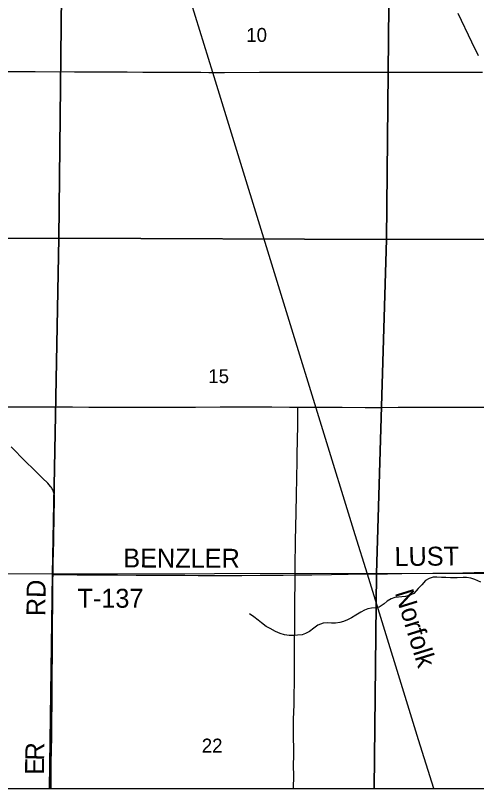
# Model space of a CAD drawing. Extents: x -9.1 to 34, y -3.1 to 22.
# Drawn here: x 5.075 to 6.461, y 14.1 to 16.422 of the extents above; entities that cross this region are included whole.
import ezdxf

# ---------------------------------------------------------------- set-up
doc = ezdxf.new("R2010")
doc.units = 0
for name, color, linetype in [('GM_X_County_Road', 7, 'Continuous'), ('GM_X_County_Road_Text', 7, 'Continuous'), ('GM_X_Minor_River', 7, 'Continuous'), ('GM_X_Rail_Line', 7, 'Continuous'), ('GM_X_Rail_Line_Text', 7, 'Continuous'), ('GM_X_Section', 7, 'Continuous'), ('GM_X_Section_Text', 7, 'Continuous'), ('GM_X_State_Route', 7, 'Continuous'), ('GM_X_Township', 7, 'Continuous'), ('GM_X_Township_Road', 7, 'Continuous'), ('GM_X_Township_Road_Text', 7, 'Continuous'), ('SH_Data', 7, 'Continuous')]:
    doc.layers.add(name, color=color, linetype=linetype)

msp = doc.modelspace()

# ---------------------------------------------------------------- linework, layer by layer
at = {"layer": 'GM_X_County_Road'}
for points in [[(5.048, 16.2537), (5.0884, 16.2538), (5.135, 16.2535), (5.2531, 16.2529), (5.3152, 16.2526), (5.3774, 16.2526), (5.4116, 16.2523), (5.4582, 16.2522), (5.4955, 16.2518), (5.5297, 16.2519), (5.6012, 16.2517), (5.6322, 16.2514), (5.6571, 16.2511), (5.6695, 16.2511), (5.7037, 16.2511), (5.8094, 16.2515), (5.856, 16.252), (5.9119, 16.2518), (5.9958, 16.2521), (6.0269, 16.252), (6.0642, 16.2521), (6.1326, 16.252), (6.1792, 16.2521), (6.2196, 16.2521), (6.2879, 16.252), (6.347, 16.2519), (6.3998, 16.2517), (6.4495, 16.2516), (6.4791, 16.2519)], [(4.9398, 15.2467), (4.9453, 15.2466), (4.9857, 15.2469), (5.0975, 15.2469), (5.169, 15.2466), (5.2467, 15.2465), (5.2964, 15.2459), (5.3182, 15.2459), (5.3741, 15.246), (5.4611, 15.2456), (5.5046, 15.2453), (5.5264, 15.2453), (5.545, 15.2454), (5.5885, 15.2459), (5.6165, 15.2459), (5.6911, 15.2461), (5.806, 15.2463), (5.8464, 15.2462), (5.8993, 15.2459), (5.9245, 15.2457)], [(5.9245, 15.2457), (5.9397, 15.2456), (5.9676, 15.2455), (5.9832, 15.2453), (6.0049, 15.2451), (6.0267, 15.2453), (6.0577, 15.2453), (6.1261, 15.245), (6.1758, 15.245), (6.2255, 15.2453), (6.2815, 15.2456), (6.3436, 15.2456), (6.3778, 15.2455), (6.4182, 15.2454), (6.4617, 15.2453), (6.5332, 15.2454), (6.6078, 15.2452), (6.6575, 15.245), (6.71, 15.2453)], [(5.1884, 14.7431), (5.1885, 14.7522), (5.1891, 14.7801), (5.1896, 14.8081), (5.1904, 14.8453), (5.192, 14.926), (5.1927, 14.9571), (5.1929, 14.9727), (5.1926, 14.979), (5.1922, 14.9821), (5.1917, 14.9852), (5.1909, 14.9883), (5.19, 14.9913), (5.1889, 14.9943), (5.1876, 14.9972), (5.186, 14.9999), (5.1843, 15.0026), (5.1825, 15.0052), (5.1806, 15.0077), (5.1765, 15.0124), (5.1722, 15.0169), (5.1568, 15.0323), (5.1304, 15.0586), (5.106, 15.0826), (5.062, 15.1264)], [(5.1823, 14.1), (5.1828, 14.1279), (5.1832, 14.1744), (5.184, 14.218), (5.1843, 14.2521), (5.1848, 14.2894), (5.1854, 14.3701), (5.1858, 14.4136), (5.1861, 14.454), (5.1864, 14.4913), (5.1868, 14.5471), (5.1868, 14.5813), (5.187, 14.6), (5.1875, 14.6465), (5.1878, 14.6713), (5.1878, 14.6838), (5.1881, 14.7056), (5.1881, 14.7273), (5.1884, 14.7431)]]:
    msp.add_lwpolyline(points, dxfattribs=at)
at = {"layer": 'GM_X_Minor_River'}
for points in [[(6.474, 14.7203), (6.4559, 14.7281), (6.4438, 14.7321), (6.4313, 14.7338), (6.4215, 14.7335), (6.4033, 14.7327), (6.3927, 14.7324), (6.3828, 14.7326), (6.3692, 14.7339), (6.356, 14.7341), (6.3423, 14.735), (6.3306, 14.7344), (6.3184, 14.7312), (6.3077, 14.7253), (6.2966, 14.7121), (6.2858, 14.7009), (6.2727, 14.6863), (6.259, 14.6801), (6.2476, 14.6768), (6.237, 14.6754), (6.2271, 14.6748), (6.2161, 14.6735), (6.2043, 14.6702), (6.1928, 14.6624), (6.1833, 14.655), (6.1687, 14.6449), (6.1573, 14.6424), (6.1456, 14.6415), (6.1349, 14.6393), (6.125, 14.6357), (6.1136, 14.6298), (6.0987, 14.6205), (6.0853, 14.6131), (6.0731, 14.6068)], [(6.0731, 14.6068), (6.0617, 14.6021), (6.0499, 14.5984), (6.0374, 14.5967), (6.0249, 14.5969), (6.0128, 14.5974), (6.0006, 14.5972), (5.9846, 14.591), (5.9724, 14.5813), (5.959, 14.5716), (5.9468, 14.5657), (5.9369, 14.5621), (5.9232, 14.5604), (5.9111, 14.5594), (5.8978, 14.5596), (5.8842, 14.5621), (5.8714, 14.5656), (5.8567, 14.5715), (5.8409, 14.5805), (5.8293, 14.5863), (5.8154, 14.5979), (5.8049, 14.6056), (5.7918, 14.6156), (5.7787, 14.6245)]]:
    msp.add_lwpolyline(points, dxfattribs=at)
at = {"layer": 'GM_X_Rail_Line'}
msp.add_lwpolyline([(6.3325, 14.1), (6.2873, 14.2462), (6.1333, 14.7439), (6.0969, 14.8618), (5.8942, 15.5187), (5.6682, 16.2508), (5.3561, 17.2606), (5.1855, 17.8126)], dxfattribs=at)
at = {"layer": 'GM_X_Section'}
for p, q in [((4.1187, 14.1), (5.1778, 14.1)), ((5.1778, 14.1), (6.1534, 14.1)), ((6.1534, 14.1), (7.1831, 14.1))]:
    msp.add_line(p, q, dxfattribs=at)
for points in [[(4.189, 16.7633), (5.2164, 16.757), (5.2057, 15.7528), (4.1665, 15.7524)], [(5.2164, 16.757), (6.2011, 16.7548), (6.1904, 15.7491), (5.2057, 15.7528)], [(6.2011, 16.7548), (7.2066, 16.7532), (7.1977, 15.7504), (6.1904, 15.7491)], [(4.1665, 15.7524), (5.2057, 15.7528), (5.1863, 14.7444), (4.1399, 14.7501)], [(5.2057, 15.7528), (6.1904, 15.7491), (6.1603, 14.7464), (5.1863, 14.7444)], [(6.1904, 15.7491), (7.1977, 15.7504), (7.1851, 14.7442), (6.1603, 14.7464)]]:
    msp.add_lwpolyline(points, close=True, dxfattribs=at)
for points in [[(5.1778, 14.1), (5.1863, 14.7444), (4.1399, 14.7501), (4.1187, 14.1)], [(6.1534, 14.1), (6.1603, 14.7464), (5.1863, 14.7444), (5.1778, 14.1)], [(7.1831, 14.1), (7.1851, 14.7442), (6.1603, 14.7464), (6.1534, 14.1)]]:
    msp.add_lwpolyline(points, dxfattribs=at)
at = {"layer": 'GM_X_State_Route'}
msp.add_lwpolyline([(6.4668, 16.3007), (6.4474, 16.3421), (6.4059, 16.4283)], dxfattribs=at)
at = {"layer": 'GM_X_Township'}
msp.add_lwpolyline([(2.6, 15.2819), (2.6, 14.1), (8.1877, 14.1)], dxfattribs=at)
at = {"layer": 'GM_X_Township_Road'}
for points in [[(5.916, 14.7415), (5.9164, 14.7646), (5.9175, 14.8454), (5.9181, 14.8858), (5.9189, 14.9293), (5.9199, 14.9821), (5.921, 15.0318), (5.9222, 15.0846), (5.9226, 15.1032), (5.9242, 15.1902), (5.9244, 15.215), (5.9244, 15.2306), (5.9244, 15.2417), (5.9245, 15.2457)], [(5.916, 14.7415), (5.9201, 14.7415), (5.9667, 14.7424), (6.0257, 14.7433), (6.0754, 14.7442), (6.1065, 14.7446), (6.1282, 14.7448), (6.1375, 14.745), (6.1686, 14.7449), (6.1934, 14.7452), (6.2369, 14.7456), (6.3302, 14.747), (6.4203, 14.7484), (6.4545, 14.7488), (6.4917, 14.7493)], [(5.1884, 14.7431), (5.1929, 14.743), (5.2084, 14.7426), (5.2612, 14.7421), (5.3451, 14.7417), (5.3824, 14.7416), (5.4384, 14.7413), (5.4974, 14.7414), (5.5316, 14.7412), (5.5844, 14.7405), (5.6248, 14.7404), (5.6963, 14.7403), (5.7554, 14.7403), (5.8113, 14.7407), (5.8797, 14.7412), (5.916, 14.7415)], [(5.9109, 14.1), (5.9109, 14.1016), (5.9117, 14.1381), (5.9114, 14.169), (5.9118, 14.2001), (5.9118, 14.2217), (5.9112, 14.2523), (5.9112, 14.274), (5.9115, 14.3082), (5.9128, 14.3517), (5.9133, 14.3734), (5.9136, 14.3918), (5.9138, 14.4073), (5.9139, 14.4477), (5.9139, 14.4694), (5.9144, 14.5409), (5.9147, 14.5782), (5.9153, 14.6652), (5.9157, 14.718), (5.916, 14.7415)]]:
    msp.add_lwpolyline(points, dxfattribs=at)
at = {"layer": 'SH_Data'}
msp.add_line((2.6, 14.1), (9.4, 14.1), dxfattribs=at)

# ---------------------------------------------------------------- texts
at = {"layer": 'GM_X_County_Road_Text'}
for s, height, rotation, p in [('RD', 0.05682, 89.504, (5.1652, 14.6175)), ('R', 0.0568, 88.5557, (5.1614, 14.1834)), ('E', 0.0568, 89.2928, (5.1609, 14.1411))]:
    msp.add_text(s, height=height, rotation=rotation, dxfattribs=at).set_placement(p)
at = {"layer": 'GM_X_Rail_Line_Text'}
msp.add_text('Norfolk', height=0.05663, rotation=287.1986, dxfattribs=at).set_placement((6.2152, 14.6882))
at = {"layer": 'GM_X_Section_Text'}
for s, p in [('10', (5.7692, 16.3427)), ('15', (5.655, 15.3178)), ('22', (5.6354, 14.208))]:
    msp.add_text(s, height=0.04186, rotation=0, dxfattribs=at).set_placement(p)
at = {"layer": 'GM_X_Township_Road_Text'}
for s, rotation, p in [('BENZLER', 359.848, (5.3993, 14.7641)), ('LUST', 0.5504, (6.2149, 14.7683)), ('T-137', 0, (5.2617, 14.6431))]:
    msp.add_text(s, height=0.05682, rotation=rotation, dxfattribs=at).set_placement(p)

doc.saveas('drawing.dxf')
